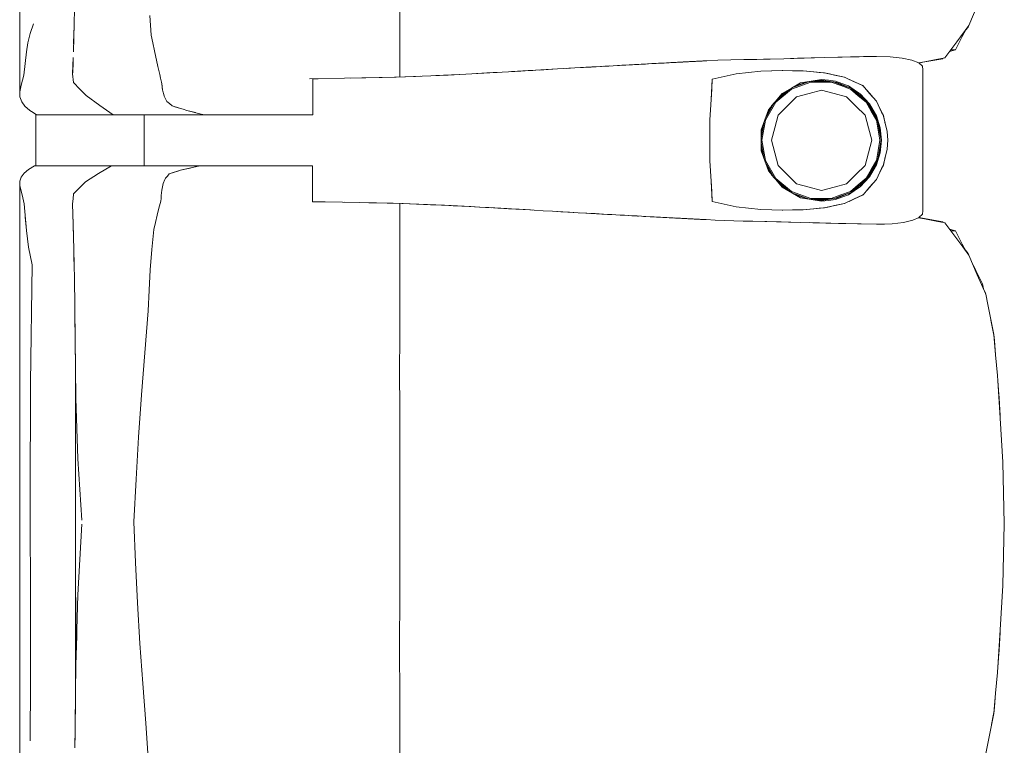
# Model space of a CAD drawing. Header units: millimetres. Extents: x -261 to 187, y -214 to 106.
# Tile 748 of 1056: x -207.415 to -206.644, y 9.948 to 10.516. Entities that reach past the tile are written whole.
import ezdxf

# ---------------------------------------------------------------- set-up
doc = ezdxf.new("R2010")
doc.units = ezdxf.units.MM
doc.header["$LTSCALE"] = 0.005
doc.header["$MEASUREMENT"] = 0
doc.layers.add('IFC-Elemento de mobília-Contorno', color=9, linetype='Continuous', lineweight=5)
doc.layers.add('IFC-Laje-Contorno', color=9, linetype='Continuous', lineweight=5)

msp = doc.modelspace()

# ---------------------------------------------------------------- linework, layer by layer
at = {"layer": 'IFC-Elemento de mobília-Contorno', "lineweight": 5}
for p, q in [((-207.41535, 10.62763), (-207.41527, 10.46001)), ((-207.11749, 10.5556), (-207.11748, 10.51369)), ((-207.37262, 10.51345), (-207.37244, 10.52437)), ((-206.67133, 10.51181), (-206.66471, 10.52719)), ((-207.40702, 10.50558), (-207.40452, 10.51307)), ((-207.37293, 10.50231), (-207.37262, 10.51345)), ((-207.31333, 10.51967), (-207.3124, 10.50434)), ((-207.11749, 10.47161), (-207.11748, 10.51369)), ((-207.4089, 10.49826), (-207.40702, 10.50558)), ((-207.37307, 10.49723), (-207.37279, 10.50581)), ((-207.37279, 10.50581), (-207.37269, 10.51082)), ((-206.6808, 10.49913), (-206.67133, 10.51181)), ((-206.67844, 10.5023), (-206.67607, 10.50547)), ((-206.67646, 10.50321), (-206.67382, 10.50839)), ((-206.67607, 10.50546), (-206.67607, 10.50547)), ((-206.67398, 10.5081), (-206.67193, 10.51065)), ((-206.67398, 10.5081), (-206.67193, 10.51065)), ((-206.67382, 10.50839), (-206.67371, 10.50862)), ((-206.67193, 10.51065), (-206.67155, 10.51152)), ((-206.67193, 10.51065), (-206.67155, 10.51152)), ((-207.41008, 10.49115), (-207.4089, 10.49826)), ((-207.37323, 10.49116), (-207.37293, 10.50231)), ((-207.3124, 10.50434), (-207.31106, 10.49818)), ((-207.31106, 10.49818), (-207.30973, 10.49201)), ((-206.69028, 10.48646), (-206.6808, 10.49913)), ((-206.68791, 10.48963), (-206.6808, 10.49913)), ((-206.68174, 10.49285), (-206.6791, 10.49803)), ((-206.6808, 10.49913), (-206.67844, 10.5023)), ((-206.6791, 10.49803), (-206.67646, 10.50321)), ((-207.41111, 10.48205), (-207.41008, 10.49115)), ((-207.30973, 10.49201), (-207.30707, 10.47968)), ((-206.68791, 10.48963), (-206.68554, 10.4928)), ((-206.68651, 10.4915), (-206.68174, 10.49285)), ((-206.68554, 10.4928), (-206.68174, 10.49285)), ((-207.41214, 10.47296), (-207.41111, 10.48205)), ((-207.37383, 10.47518), (-207.37353, 10.48317)), ((-207.37362, 10.48042), (-207.3734, 10.4869)), ((-207.37353, 10.48317), (-207.37349, 10.48429)), ((-206.93674, 10.48106), (-206.92996, 10.48142)), ((-206.93335, 10.48124), (-206.92996, 10.48142)), ((-206.92996, 10.48142), (-206.91981, 10.48198)), ((-206.92996, 10.48142), (-206.92658, 10.4816)), ((-206.92996, 10.48142), (-206.92827, 10.48152)), ((-206.92827, 10.48152), (-206.92658, 10.4816)), ((-206.92827, 10.48152), (-206.92783, 10.48154)), ((-206.92658, 10.4816), (-206.91981, 10.48198)), ((-206.92658, 10.4816), (-206.92489, 10.4817)), ((-206.92489, 10.4817), (-206.91981, 10.48198)), ((-206.92489, 10.4817), (-206.92319, 10.48179)), ((-206.92489, 10.4817), (-206.92485, 10.4817)), ((-206.92319, 10.48179), (-206.91981, 10.48198)), ((-206.91981, 10.48198), (-206.9164, 10.48216)), ((-206.91981, 10.48198), (-206.91811, 10.48206)), ((-206.91811, 10.48206), (-206.91473, 10.48225)), ((-206.91811, 10.48206), (-206.91642, 10.48216)), ((-206.91642, 10.48216), (-206.91303, 10.48234)), ((-206.91473, 10.48225), (-206.91303, 10.48234)), ((-206.91303, 10.48234), (-206.91166, 10.48242)), ((-206.91166, 10.48242), (-206.90481, 10.48278)), ((-206.91166, 10.48242), (-206.91029, 10.48249)), ((-206.91029, 10.48249), (-206.90755, 10.48263)), ((-206.90755, 10.48263), (-206.90618, 10.48271)), ((-206.90618, 10.48271), (-206.90481, 10.48278)), ((-206.90501, 10.48277), (-206.90482, 10.48278)), ((-206.90482, 10.48278), (-206.90438, 10.4828)), ((-206.90481, 10.48278), (-206.89795, 10.48314)), ((-206.90481, 10.48278), (-206.90207, 10.48292)), ((-206.90481, 10.48278), (-206.90344, 10.48285)), ((-206.90344, 10.48285), (-206.90207, 10.48292)), ((-206.90327, 10.48286), (-206.90171, 10.48295)), ((-206.90207, 10.48292), (-206.89795, 10.48314)), ((-206.90207, 10.48292), (-206.9007, 10.48299)), ((-206.90171, 10.48295), (-206.89964, 10.48305)), ((-206.90171, 10.48295), (-206.90068, 10.483)), ((-206.9007, 10.48299), (-206.89795, 10.48314)), ((-206.90068, 10.483), (-206.89964, 10.48305)), ((-206.89964, 10.48305), (-206.89805, 10.48314)), ((-206.89964, 10.48305), (-206.89795, 10.48314)), ((-206.89964, 10.48305), (-206.89808, 10.48313)), ((-206.89964, 10.48305), (-206.89858, 10.48311)), ((-206.89802, 10.48314), (-206.89658, 10.48321)), ((-206.89802, 10.48314), (-206.89758, 10.48316)), ((-206.898, 10.48314), (-206.89551, 10.48327)), ((-206.89758, 10.48316), (-206.89551, 10.48327)), ((-206.89658, 10.48321), (-206.89521, 10.48329)), ((-206.89521, 10.48329), (-206.89384, 10.48336)), ((-206.89384, 10.48336), (-206.8911, 10.4835)), ((-206.89384, 10.48336), (-206.89247, 10.48343)), ((-206.89247, 10.48343), (-206.8911, 10.4835)), ((-206.89247, 10.48343), (-206.89178, 10.48347)), ((-206.89178, 10.48347), (-206.8911, 10.4835)), ((-206.8911, 10.4835), (-206.8902, 10.48355)), ((-206.8902, 10.48355), (-206.88255, 10.48394)), ((-206.8902, 10.48355), (-206.8884, 10.48364)), ((-206.8902, 10.48355), (-206.8893, 10.4836)), ((-206.8893, 10.4836), (-206.8875, 10.48369)), ((-206.8884, 10.48364), (-206.8866, 10.48374)), ((-206.8875, 10.48369), (-206.88255, 10.48394)), ((-206.8866, 10.48374), (-206.8848, 10.48383)), ((-206.8866, 10.48374), (-206.8857, 10.48378)), ((-206.8857, 10.48378), (-206.8839, 10.48387)), ((-206.8848, 10.48383), (-206.88255, 10.48394)), ((-206.8848, 10.48383), (-206.8839, 10.48387)), ((-206.8848, 10.48383), (-206.88435, 10.48385)), ((-206.8839, 10.48387), (-206.88255, 10.48394)), ((-206.8839, 10.48387), (-206.883, 10.48392)), ((-206.883, 10.48392), (-206.88255, 10.48394)), ((-206.88255, 10.48394), (-206.87985, 10.48408)), ((-206.88255, 10.48394), (-206.8812, 10.48401)), ((-206.88255, 10.48394), (-206.8821, 10.48397)), ((-206.8821, 10.48397), (-206.88165, 10.48399)), ((-206.8812, 10.48401), (-206.87895, 10.48413)), ((-206.8812, 10.48401), (-206.88075, 10.48404)), ((-206.88075, 10.48404), (-206.87985, 10.48408)), ((-206.88075, 10.48404), (-206.8803, 10.48406)), ((-206.8803, 10.48406), (-206.87985, 10.48408)), ((-206.87985, 10.48408), (-206.87895, 10.48413)), ((-206.8794, 10.4841), (-206.8785, 10.48415)), ((-206.8785, 10.48415), (-206.87805, 10.48418)), ((-206.87805, 10.48418), (-206.87715, 10.48422)), ((-206.87763, 10.48419), (-206.8767, 10.48425)), ((-206.8767, 10.48425), (-206.86808, 10.48469)), ((-206.86808, 10.48469), (-206.85785, 10.48492)), ((-206.85785, 10.48492), (-206.84762, 10.48514)), ((-206.84762, 10.48514), (-206.83228, 10.48548)), ((-206.84762, 10.48514), (-206.84251, 10.48525)), ((-206.84251, 10.48525), (-206.8374, 10.48537)), ((-206.8374, 10.48537), (-206.83228, 10.48548)), ((-206.83228, 10.48548), (-206.82717, 10.48559)), ((-206.82717, 10.48559), (-206.81644, 10.48589)), ((-206.81644, 10.48589), (-206.80034, 10.48634)), ((-206.81107, 10.48604), (-206.80034, 10.48634)), ((-206.81107, 10.48604), (-206.80571, 10.48619)), ((-206.80571, 10.48619), (-206.79498, 10.48649)), ((-206.80034, 10.48634), (-206.78425, 10.48678)), ((-206.79498, 10.48649), (-206.78425, 10.48678)), ((-206.78425, 10.48678), (-206.74375, 10.48769)), ((-206.78425, 10.48678), (-206.77412, 10.48701)), ((-206.77412, 10.48701), (-206.74375, 10.48769)), ((-206.764, 10.48724), (-206.74375, 10.48769)), ((-206.764, 10.48724), (-206.75387, 10.48747)), ((-206.75387, 10.48747), (-206.74375, 10.48769)), ((-206.74375, 10.48769), (-206.73294, 10.48733)), ((-206.73294, 10.48733), (-206.72351, 10.48636)), ((-206.72351, 10.48636), (-206.71595, 10.48476)), ((-206.71595, 10.48476), (-206.71062, 10.48258)), ((-206.71062, 10.48258), (-206.70772, 10.48)), ((-206.71061, 10.48257), (-206.70598, 10.48346)), ((-206.71053, 10.4825), (-206.70752, 10.48304)), ((-206.70752, 10.48304), (-206.69968, 10.48444)), ((-206.70598, 10.48346), (-206.69813, 10.48496)), ((-206.69968, 10.48444), (-206.69185, 10.48583)), ((-206.69813, 10.48496), (-206.69028, 10.48646)), ((-206.69185, 10.48583), (-206.69155, 10.48622)), ((-206.69185, 10.48583), (-206.69154, 10.48622)), ((-206.69185, 10.48583), (-206.69154, 10.48622)), ((-207.37384, 10.47394), (-207.37362, 10.48042)), ((-207.37384, 10.47394), (-207.37327, 10.46722)), ((-207.37383, 10.47518), (-207.37381, 10.4749)), ((-207.30707, 10.47968), (-207.30633, 10.47664)), ((-207.30633, 10.47664), (-207.3056, 10.47361)), ((-207.07951, 10.47307), (-207.06554, 10.4738)), ((-207.06554, 10.4738), (-207.05156, 10.47452)), ((-207.05739, 10.47422), (-207.04928, 10.47467)), ((-207.05156, 10.47452), (-207.03704, 10.47534)), ((-207.05156, 10.47452), (-207.0443, 10.47493)), ((-207.04928, 10.47467), (-207.04128, 10.47511)), ((-207.04928, 10.47467), (-207.04118, 10.47511)), ((-207.0443, 10.47493), (-207.03704, 10.47534)), ((-207.04128, 10.47511), (-207.03704, 10.47534)), ((-207.03704, 10.47534), (-207.02252, 10.47616)), ((-207.02978, 10.47575), (-207.02252, 10.47616)), ((-207.02978, 10.47575), (-207.02505, 10.47602)), ((-207.02732, 10.4759), (-207.00274, 10.47731)), ((-207.02505, 10.47602), (-207.01681, 10.4765)), ((-207.02252, 10.47616), (-207.01536, 10.47659)), ((-207.01681, 10.4765), (-207.01323, 10.47671)), ((-207.01536, 10.47659), (-206.99385, 10.47783)), ((-207.00819, 10.477), (-206.99385, 10.47783)), ((-207.00102, 10.47742), (-206.99385, 10.47783)), ((-206.99385, 10.47783), (-206.96674, 10.47938)), ((-206.99385, 10.47783), (-206.98029, 10.47861)), ((-206.98707, 10.47822), (-206.98029, 10.47861)), ((-206.98029, 10.47861), (-206.96674, 10.47938)), ((-206.98029, 10.47861), (-206.97352, 10.479)), ((-206.97352, 10.479), (-206.96674, 10.47938)), ((-206.97352, 10.479), (-206.97157, 10.47911)), ((-206.97157, 10.47911), (-206.96746, 10.47934)), ((-206.96746, 10.47934), (-206.95931, 10.4798)), ((-206.96674, 10.47938), (-206.96008, 10.47976)), ((-206.96008, 10.47976), (-206.9501, 10.48031)), ((-206.96008, 10.47976), (-206.95343, 10.48013)), ((-206.96008, 10.47976), (-206.95676, 10.47994)), ((-206.95931, 10.4798), (-206.95275, 10.48017)), ((-206.95931, 10.4798), (-206.95676, 10.47994)), ((-206.95931, 10.4798), (-206.95756, 10.4799)), ((-206.95676, 10.47994), (-206.95343, 10.48013)), ((-206.95343, 10.48013), (-206.9501, 10.48031)), ((-206.9501, 10.48031), (-206.94012, 10.48087)), ((-206.9501, 10.48031), (-206.94345, 10.48068)), ((-206.9501, 10.48031), (-206.94678, 10.4805)), ((-206.94678, 10.4805), (-206.94012, 10.48087)), ((-206.94345, 10.48068), (-206.94012, 10.48087)), ((-206.94012, 10.48087), (-206.93674, 10.48106)), ((-206.9377, 10.481), (-206.93692, 10.48105)), ((-206.93692, 10.48105), (-206.93489, 10.48116)), ((-206.93674, 10.48106), (-206.93335, 10.48124)), ((-206.93674, 10.48106), (-206.93489, 10.48116)), ((-206.93489, 10.48116), (-206.93282, 10.48127)), ((-206.93282, 10.48127), (-206.93155, 10.48134)), ((-206.87246, 10.46991), (-206.85365, 10.47398)), ((-206.86305, 10.47194), (-206.85365, 10.47398)), ((-206.85365, 10.47398), (-206.83435, 10.47603)), ((-206.85365, 10.47398), (-206.844, 10.47501)), ((-206.844, 10.47501), (-206.83435, 10.47603)), ((-206.83435, 10.47603), (-206.81725, 10.47658)), ((-206.83435, 10.47603), (-206.82593, 10.47631)), ((-206.82593, 10.47631), (-206.81752, 10.47658)), ((-206.81757, 10.47658), (-206.80946, 10.47644)), ((-206.81752, 10.47658), (-206.81746, 10.47657)), ((-206.81725, 10.47658), (-206.80132, 10.47631)), ((-206.80946, 10.47644), (-206.8014, 10.47631)), ((-206.8014, 10.47631), (-206.79311, 10.47557)), ((-206.80132, 10.47631), (-206.79294, 10.47555)), ((-206.79311, 10.47557), (-206.78482, 10.47483)), ((-206.79294, 10.47555), (-206.78875, 10.47517)), ((-206.78875, 10.47517), (-206.78456, 10.47479)), ((-206.78514, 10.47486), (-206.78477, 10.47481)), ((-206.78482, 10.47483), (-206.76884, 10.47144)), ((-206.78456, 10.47479), (-206.78059, 10.47394)), ((-206.78059, 10.47394), (-206.77659, 10.47308)), ((-206.70772, 10.48), (-206.70733, 10.47724)), ((-206.70735, 10.36665), (-206.70733, 10.47724)), ((-207.41421, 10.46509), (-207.41317, 10.46902)), ((-207.41317, 10.46902), (-207.41214, 10.47296)), ((-207.37327, 10.46722), (-207.36822, 10.46209)), ((-207.3056, 10.47361), (-207.30487, 10.47058)), ((-207.30487, 10.47058), (-207.30413, 10.46754)), ((-207.30413, 10.46754), (-207.30396, 10.46605)), ((-207.30396, 10.46605), (-207.3038, 10.46456)), ((-207.30396, 10.46605), (-207.30346, 10.46157)), ((-207.18812, 10.4702), (-207.16069, 10.47061)), ((-207.18567, 10.47001), (-207.18349, 10.47001)), ((-207.18567, 10.4552), (-207.18567, 10.47001)), ((-207.18349, 10.47001), (-207.18151, 10.47001)), ((-207.16081, 10.4706), (-207.14716, 10.47086)), ((-207.15601, 10.4707), (-207.14407, 10.47093)), ((-207.14716, 10.47086), (-207.13364, 10.47112)), ((-207.14407, 10.47093), (-207.1311, 10.47119)), ((-207.13364, 10.47112), (-207.12014, 10.47152)), ((-207.12163, 10.47147), (-207.11287, 10.47176)), ((-207.12096, 10.47149), (-207.12067, 10.4715)), ((-207.12067, 10.4715), (-207.11287, 10.47176)), ((-207.12014, 10.47152), (-207.10664, 10.47192)), ((-207.11287, 10.47176), (-207.10506, 10.47202)), ((-207.10664, 10.47192), (-207.09308, 10.47249)), ((-207.10506, 10.47202), (-207.1013, 10.47214)), ((-207.09308, 10.47249), (-207.07951, 10.47307)), ((-207.08911, 10.47266), (-207.07083, 10.47352)), ((-207.08911, 10.47266), (-207.08127, 10.47303)), ((-207.08127, 10.47303), (-207.07083, 10.47352)), ((-206.87339, 10.45392), (-206.87246, 10.46991)), ((-206.87293, 10.46191), (-206.87246, 10.46991)), ((-206.87246, 10.46991), (-206.86305, 10.47194)), ((-206.81042, 10.46278), (-206.80318, 10.46692)), ((-206.81035, 10.46201), (-206.79527, 10.46749)), ((-206.80998, 10.46302), (-206.79642, 10.46794)), ((-206.80834, 10.46397), (-206.79815, 10.46775)), ((-206.80318, 10.46692), (-206.79499, 10.4683)), ((-206.79815, 10.46775), (-206.78679, 10.46902)), ((-206.79527, 10.46749), (-206.77924, 10.46749)), ((-206.79499, 10.4683), (-206.78679, 10.46968)), ((-206.79317, 10.4683), (-206.78171, 10.4683)), ((-206.78679, 10.46968), (-206.78136, 10.469)), ((-206.78679, 10.46902), (-206.77469, 10.4673)), ((-206.78136, 10.469), (-206.77592, 10.46831)), ((-206.77924, 10.46749), (-206.77171, 10.46475)), ((-206.77744, 10.46769), (-206.77144, 10.46551)), ((-206.77662, 10.47309), (-206.77265, 10.47224)), ((-206.77592, 10.46831), (-206.7708, 10.4664)), ((-206.77469, 10.4673), (-206.76344, 10.46254)), ((-206.77265, 10.47224), (-206.76868, 10.47139)), ((-206.7708, 10.4664), (-206.76567, 10.4645)), ((-206.76914, 10.4715), (-206.76868, 10.47139)), ((-206.76884, 10.47144), (-206.76162, 10.4681)), ((-206.76868, 10.47139), (-206.76504, 10.46968)), ((-206.76504, 10.46968), (-206.7614, 10.46797)), ((-206.76162, 10.4681), (-206.7544, 10.46476)), ((-206.7614, 10.46797), (-206.75411, 10.46455)), ((-207.41527, 10.46001), (-207.41421, 10.46509)), ((-207.41527, 10.46001), (-207.41512, 10.4559)), ((-207.36822, 10.46209), (-207.36318, 10.45696)), ((-207.3038, 10.46456), (-207.30363, 10.46306)), ((-207.30363, 10.46306), (-207.30346, 10.46157)), ((-207.30346, 10.46157), (-207.30312, 10.46031)), ((-207.30312, 10.46031), (-207.30244, 10.4578)), ((-206.87386, 10.44593), (-206.87293, 10.46191)), ((-206.87339, 10.45392), (-206.87293, 10.46191)), ((-206.8284, 10.44592), (-206.81766, 10.45866)), ((-206.82266, 10.45171), (-206.81035, 10.46201)), ((-206.82159, 10.45368), (-206.81239, 10.46138)), ((-206.81832, 10.45734), (-206.80984, 10.46312)), ((-206.81766, 10.45866), (-206.81042, 10.46278)), ((-206.80647, 10.45599), (-206.79663, 10.45863)), ((-206.79663, 10.45863), (-206.78679, 10.46126)), ((-206.78679, 10.46126), (-206.77695, 10.45863)), ((-206.77695, 10.45863), (-206.76712, 10.45599)), ((-206.77171, 10.46475), (-206.76417, 10.46201)), ((-206.77144, 10.46551), (-206.7645, 10.46299)), ((-206.76567, 10.4645), (-206.76113, 10.46146)), ((-206.76417, 10.46201), (-206.75801, 10.45685)), ((-206.76366, 10.46264), (-206.7575, 10.45748)), ((-206.76344, 10.46254), (-206.7538, 10.45505)), ((-206.76113, 10.46146), (-206.75659, 10.45844)), ((-206.75659, 10.45844), (-206.74914, 10.45047)), ((-206.75476, 10.46492), (-206.75434, 10.46468)), ((-206.7544, 10.46476), (-206.74908, 10.45865)), ((-206.7544, 10.46476), (-206.75174, 10.4617)), ((-206.75411, 10.46455), (-206.75152, 10.46155)), ((-206.75152, 10.46155), (-206.74893, 10.45855)), ((-206.74908, 10.45865), (-206.74375, 10.45255)), ((-206.74893, 10.45855), (-206.74634, 10.45555)), ((-207.41512, 10.4559), (-207.41374, 10.45218)), ((-207.41374, 10.45218), (-207.41126, 10.44863)), ((-207.36318, 10.45696), (-207.35264, 10.44912)), ((-207.30244, 10.4578), (-207.3021, 10.45654)), ((-207.3021, 10.45654), (-207.30161, 10.45551)), ((-207.30161, 10.45551), (-207.30112, 10.45449)), ((-207.30161, 10.45551), (-207.30063, 10.45346)), ((-207.30112, 10.45449), (-207.30063, 10.45346)), ((-207.30063, 10.45346), (-207.30014, 10.45243)), ((-207.30014, 10.45243), (-207.29904, 10.45153)), ((-207.29904, 10.45153), (-207.29793, 10.45064)), ((-207.29793, 10.45064), (-207.29572, 10.44884)), ((-207.18567, 10.44195), (-207.18567, 10.4552)), ((-206.87386, 10.44593), (-206.87339, 10.45392)), ((-206.8734, 10.45376), (-206.87339, 10.45392)), ((-206.83084, 10.43923), (-206.8241, 10.45088)), ((-206.83073, 10.43778), (-206.82266, 10.45171)), ((-206.82593, 10.44883), (-206.81832, 10.45734)), ((-206.81367, 10.44879), (-206.80647, 10.45599)), ((-206.76712, 10.45599), (-206.75991, 10.44879)), ((-206.75801, 10.45685), (-206.75185, 10.45169)), ((-206.7575, 10.45748), (-206.75239, 10.45321)), ((-206.7538, 10.45505), (-206.7464, 10.44532)), ((-206.75185, 10.45169), (-206.74782, 10.44473)), ((-206.74634, 10.45555), (-206.74375, 10.45255)), ((-206.74375, 10.45255), (-206.7424, 10.44972)), ((-206.74375, 10.45255), (-206.74244, 10.44985)), ((-207.41126, 10.44863), (-207.40742, 10.44523)), ((-207.40742, 10.44523), (-207.40476, 10.44359)), ((-207.40476, 10.44359), (-207.4021, 10.44195)), ((-207.35264, 10.44912), (-207.34213, 10.44195)), ((-207.29572, 10.44884), (-207.29287, 10.44796)), ((-207.29572, 10.44884), (-207.29002, 10.44709)), ((-207.29287, 10.44796), (-207.29002, 10.44709)), ((-207.29002, 10.44709), (-207.28716, 10.44621)), ((-207.28716, 10.44621), (-207.28431, 10.44532)), ((-207.28431, 10.44532), (-207.27417, 10.4428)), ((-207.28431, 10.44532), (-207.27755, 10.44364)), ((-207.28431, 10.44532), (-207.28093, 10.44448)), ((-206.87432, 10.43793), (-206.87386, 10.44593)), ((-206.83126, 10.43808), (-206.8284, 10.44592)), ((-206.83048, 10.44024), (-206.82591, 10.44887)), ((-206.82087, 10.44159), (-206.81367, 10.44879)), ((-206.75991, 10.44879), (-206.75271, 10.44159)), ((-206.74987, 10.44989), (-206.74712, 10.44514)), ((-206.74914, 10.45047), (-206.74375, 10.44107)), ((-206.74782, 10.44473), (-206.7438, 10.43778)), ((-206.74712, 10.44514), (-206.74436, 10.44036)), ((-206.7464, 10.44532), (-206.74175, 10.43403)), ((-206.74244, 10.44985), (-206.74114, 10.44716)), ((-206.7424, 10.44972), (-206.74104, 10.44689)), ((-206.74114, 10.44716), (-206.73984, 10.44447)), ((-206.74104, 10.44689), (-206.73969, 10.44407)), ((-206.73984, 10.44447), (-206.73853, 10.44178)), ((-206.73969, 10.44407), (-206.73834, 10.44125)), ((-207.4021, 10.44195), (-207.34213, 10.44195)), ((-207.34213, 10.44195), (-207.30085, 10.44195)), ((-207.3179, 10.40188), (-207.3179, 10.44195)), ((-207.30085, 10.44195), (-207.2708, 10.44195)), ((-207.27417, 10.4428), (-207.2708, 10.44195)), ((-207.2708, 10.44195), (-207.26882, 10.44195)), ((-207.26882, 10.44195), (-207.26686, 10.44195)), ((-207.26686, 10.44195), (-207.26493, 10.44195)), ((-207.26493, 10.44195), (-207.26301, 10.44195)), ((-207.26301, 10.44195), (-207.26109, 10.44195)), ((-207.26109, 10.44195), (-207.25917, 10.44195)), ((-207.25917, 10.44195), (-207.25724, 10.44195)), ((-207.25724, 10.44195), (-207.25529, 10.44195)), ((-207.25529, 10.44195), (-207.25331, 10.44195)), ((-207.25331, 10.44195), (-207.2513, 10.44195)), ((-207.2513, 10.44195), (-207.24924, 10.44195)), ((-207.24924, 10.44195), (-207.24713, 10.44195)), ((-207.24713, 10.44195), (-207.24498, 10.44195)), ((-207.24498, 10.44195), (-207.24279, 10.44195)), ((-207.24279, 10.44195), (-207.2406, 10.44195)), ((-207.2406, 10.44195), (-207.23841, 10.44195)), ((-207.23841, 10.44195), (-207.23626, 10.44195)), ((-207.23626, 10.44195), (-207.23415, 10.44195)), ((-207.23415, 10.44195), (-207.23212, 10.44195)), ((-207.23212, 10.44195), (-207.23018, 10.44195)), ((-207.23018, 10.44195), (-207.22835, 10.44195)), ((-207.22835, 10.44195), (-207.22662, 10.44195)), ((-207.22662, 10.44195), (-207.22496, 10.44195)), ((-207.22496, 10.44195), (-207.22334, 10.44195)), ((-207.22334, 10.44195), (-207.22172, 10.44195)), ((-207.22172, 10.44195), (-207.22006, 10.44195)), ((-207.22006, 10.44195), (-207.21835, 10.44195)), ((-207.21835, 10.44195), (-207.21653, 10.44195)), ((-207.21653, 10.44195), (-207.21459, 10.44195)), ((-207.21459, 10.44195), (-207.21252, 10.44195)), ((-207.21252, 10.44195), (-207.21033, 10.44195)), ((-207.21033, 10.44195), (-207.20804, 10.44195)), ((-207.20804, 10.44195), (-207.20567, 10.44195)), ((-207.20567, 10.44195), (-207.20322, 10.44195)), ((-207.20322, 10.44195), (-207.20071, 10.44195)), ((-207.20071, 10.44195), (-207.19815, 10.44195)), ((-207.19815, 10.44195), (-207.19557, 10.44195)), ((-207.19557, 10.44195), (-207.19299, 10.44195)), ((-207.19299, 10.44195), (-207.19045, 10.44195)), ((-207.19045, 10.44195), (-207.188, 10.44195)), ((-207.188, 10.44195), (-207.18567, 10.44195)), ((-206.87432, 10.42191), (-206.87432, 10.43793)), ((-206.83413, 10.43025), (-206.83126, 10.43808)), ((-206.83403, 10.42386), (-206.83175, 10.43674)), ((-206.83403, 10.42763), (-206.8318, 10.4366)), ((-206.83353, 10.42192), (-206.83073, 10.43778)), ((-206.8235, 10.43175), (-206.82087, 10.44159)), ((-206.75271, 10.44159), (-206.75008, 10.43175)), ((-206.7438, 10.43778), (-206.74239, 10.42985)), ((-206.74375, 10.44107), (-206.74081, 10.4317)), ((-206.74274, 10.43642), (-206.7416, 10.42999)), ((-206.73853, 10.44178), (-206.73695, 10.43529)), ((-206.73834, 10.44125), (-206.73685, 10.43503)), ((-206.73712, 10.43601), (-206.73685, 10.43503)), ((-206.73695, 10.43529), (-206.73616, 10.43205)), ((-206.73692, 10.43527), (-206.73642, 10.4332)), ((-206.83413, 10.43025), (-206.83412, 10.41357)), ((-206.83403, 10.4162), (-206.83403, 10.42763)), ((-206.82614, 10.42192), (-206.8235, 10.43175)), ((-206.75008, 10.43175), (-206.74744, 10.42192)), ((-206.74239, 10.42985), (-206.74099, 10.42192)), ((-206.74175, 10.43403), (-206.74017, 10.42192)), ((-206.7416, 10.42999), (-206.74017, 10.42192)), ((-206.74081, 10.4317), (-206.73982, 10.42191)), ((-206.73685, 10.43503), (-206.73536, 10.4288)), ((-206.73642, 10.4332), (-206.73536, 10.4288)), ((-206.73616, 10.43205), (-206.73536, 10.4288)), ((-206.73536, 10.4288), (-206.73479, 10.42191)), ((-206.87432, 10.4059), (-206.87432, 10.42191)), ((-206.83403, 10.41997), (-206.83175, 10.40708)), ((-206.83353, 10.42192), (-206.83073, 10.40605)), ((-206.82614, 10.42192), (-206.8235, 10.41208)), ((-206.75008, 10.41208), (-206.74744, 10.42192)), ((-206.74239, 10.41399), (-206.74099, 10.42192)), ((-206.74175, 10.4098), (-206.74017, 10.42192)), ((-206.74123, 10.41594), (-206.74017, 10.42192)), ((-206.74082, 10.41211), (-206.73982, 10.42191)), ((-206.73536, 10.41503), (-206.73479, 10.42191)), ((-206.83412, 10.41357), (-206.8284, 10.39791)), ((-206.83403, 10.4162), (-206.8318, 10.40722)), ((-206.8235, 10.41208), (-206.82087, 10.40224)), ((-206.75271, 10.40224), (-206.75008, 10.41208)), ((-206.7438, 10.40606), (-206.74239, 10.41399)), ((-206.74375, 10.40276), (-206.74082, 10.41211)), ((-206.74274, 10.40741), (-206.74123, 10.41594)), ((-206.73685, 10.4088), (-206.73536, 10.41503)), ((-206.73642, 10.41063), (-206.73536, 10.41503)), ((-206.73616, 10.41178), (-206.73536, 10.41503)), ((-206.87432, 10.4059), (-206.87339, 10.38991)), ((-206.87432, 10.4059), (-206.87293, 10.38191)), ((-206.87432, 10.4059), (-206.87386, 10.39791)), ((-206.83085, 10.40461), (-206.8241, 10.39295)), ((-206.83073, 10.40605), (-206.82266, 10.39212)), ((-206.74782, 10.3991), (-206.7438, 10.40606)), ((-206.7464, 10.3985), (-206.74175, 10.4098)), ((-206.73853, 10.40205), (-206.73695, 10.40854)), ((-206.73834, 10.40258), (-206.73685, 10.4088)), ((-206.73712, 10.40782), (-206.73685, 10.4088)), ((-206.73695, 10.40854), (-206.73616, 10.41178)), ((-206.73692, 10.40856), (-206.73642, 10.41063)), ((-207.41192, 10.39622), (-207.40852, 10.39909)), ((-207.40852, 10.39909), (-207.40366, 10.40188)), ((-207.40366, 10.40188), (-207.34341, 10.40188)), ((-207.35351, 10.39594), (-207.34341, 10.40188)), ((-207.34341, 10.40188), (-207.27426, 10.40188)), ((-207.32815, 10.40188), (-207.3179, 10.40188)), ((-207.29806, 10.3957), (-207.28929, 10.39855)), ((-207.29806, 10.3957), (-207.29148, 10.39784)), ((-207.29148, 10.39784), (-207.28929, 10.39855)), ((-207.28929, 10.39855), (-207.27426, 10.40188)), ((-207.28929, 10.39855), (-207.28177, 10.40021)), ((-207.28177, 10.40021), (-207.27801, 10.40105)), ((-207.27801, 10.40105), (-207.27426, 10.40188)), ((-207.27595, 10.40188), (-207.27294, 10.40188)), ((-207.27426, 10.40188), (-207.27228, 10.40188)), ((-207.27294, 10.40188), (-207.27012, 10.40188)), ((-207.27228, 10.40188), (-207.2703, 10.40188)), ((-207.2703, 10.40188), (-207.26835, 10.40188)), ((-207.26835, 10.40188), (-207.26641, 10.40188)), ((-207.26641, 10.40188), (-207.26449, 10.40188)), ((-207.26449, 10.40188), (-207.26259, 10.40188)), ((-207.26259, 10.40188), (-207.26069, 10.40188)), ((-207.26069, 10.40188), (-207.25878, 10.40188)), ((-207.25878, 10.40188), (-207.25686, 10.40188)), ((-207.25686, 10.40188), (-207.25492, 10.40188)), ((-207.25492, 10.40188), (-207.25295, 10.40188)), ((-207.25295, 10.40188), (-207.25094, 10.40188)), ((-207.25094, 10.40188), (-207.24889, 10.40188)), ((-207.24889, 10.40188), (-207.24679, 10.40188)), ((-207.24679, 10.40188), (-207.24465, 10.40188)), ((-207.24465, 10.40188), (-207.24247, 10.40188)), ((-207.24247, 10.40188), (-207.24029, 10.40188)), ((-207.24029, 10.40188), (-207.23813, 10.40188)), ((-207.23813, 10.40188), (-207.23599, 10.40188)), ((-207.23599, 10.40188), (-207.23391, 10.40188)), ((-207.23391, 10.40188), (-207.2319, 10.40188)), ((-207.2319, 10.40188), (-207.22999, 10.40188)), ((-207.22999, 10.40188), (-207.22818, 10.40188)), ((-207.22818, 10.40188), (-207.22647, 10.40188)), ((-207.22647, 10.40188), (-207.22483, 10.40188)), ((-207.22483, 10.40188), (-207.22322, 10.40188)), ((-207.22322, 10.40188), (-207.22161, 10.40188)), ((-207.22161, 10.40188), (-207.21996, 10.40188)), ((-207.21996, 10.40188), (-207.21826, 10.40188)), ((-207.21826, 10.40188), (-207.21645, 10.40188)), ((-207.21645, 10.40188), (-207.21452, 10.40188)), ((-207.21452, 10.40188), (-207.21245, 10.40188)), ((-207.21245, 10.40188), (-207.21028, 10.40188)), ((-207.21028, 10.40188), (-207.20801, 10.40188)), ((-207.20801, 10.40188), (-207.20565, 10.40188)), ((-207.20565, 10.40188), (-207.20322, 10.40188)), ((-207.20322, 10.40188), (-207.20072, 10.40188)), ((-207.20072, 10.40188), (-207.19819, 10.40188)), ((-207.19819, 10.40188), (-207.19562, 10.40188)), ((-207.19562, 10.40188), (-207.19306, 10.40188)), ((-207.19306, 10.40188), (-207.19055, 10.40188)), ((-207.19055, 10.40188), (-207.18811, 10.40188)), ((-207.18811, 10.40188), (-207.18579, 10.40188)), ((-207.18579, 10.38862), (-207.18579, 10.40188)), ((-206.83048, 10.40359), (-206.82593, 10.395)), ((-206.8284, 10.39791), (-206.82302, 10.39154)), ((-206.82087, 10.40224), (-206.81367, 10.39504)), ((-206.75991, 10.39504), (-206.75271, 10.40224)), ((-206.7538, 10.38878), (-206.7464, 10.3985)), ((-206.75185, 10.39214), (-206.74782, 10.3991)), ((-206.74988, 10.39393), (-206.74712, 10.39869)), ((-206.74914, 10.39336), (-206.74375, 10.40276)), ((-206.74712, 10.39869), (-206.74435, 10.40348)), ((-206.74375, 10.39129), (-206.73969, 10.39976)), ((-206.74244, 10.39398), (-206.74114, 10.39667)), ((-206.7424, 10.39411), (-206.73969, 10.39976)), ((-206.7424, 10.39411), (-206.741, 10.39702)), ((-206.74114, 10.39667), (-206.73984, 10.39936)), ((-206.74104, 10.39694), (-206.73969, 10.39976)), ((-206.73984, 10.39936), (-206.73853, 10.40205)), ((-206.73969, 10.39976), (-206.73834, 10.40258)), ((-207.41536, 10.23643), (-207.41525, 10.38986)), ((-207.41525, 10.38986), (-207.41411, 10.39318)), ((-207.41525, 10.38986), (-207.41517, 10.38616)), ((-207.41411, 10.39318), (-207.41192, 10.39622)), ((-207.36847, 10.38465), (-207.36367, 10.38927)), ((-207.36367, 10.38927), (-207.35351, 10.39594)), ((-207.30279, 10.38808), (-207.30149, 10.39114)), ((-207.30149, 10.39114), (-207.30106, 10.39216)), ((-207.30106, 10.39216), (-207.30031, 10.39305)), ((-207.30031, 10.39305), (-207.29956, 10.39393)), ((-207.29956, 10.39393), (-207.29806, 10.3957)), ((-207.29956, 10.39393), (-207.29881, 10.39482)), ((-207.29881, 10.39482), (-207.29806, 10.3957)), ((-206.87339, 10.38991), (-206.87246, 10.37392)), ((-206.87339, 10.38991), (-206.87293, 10.38191)), ((-206.87339, 10.38991), (-206.87338, 10.38975)), ((-206.82593, 10.395), (-206.81832, 10.38649)), ((-206.82302, 10.39154), (-206.81764, 10.38516)), ((-206.82266, 10.39212), (-206.81035, 10.38181)), ((-206.82159, 10.39015), (-206.81239, 10.38245)), ((-206.81367, 10.39504), (-206.80647, 10.38784)), ((-206.76712, 10.38784), (-206.75991, 10.39504)), ((-206.75801, 10.38698), (-206.75185, 10.39214)), ((-206.7575, 10.38635), (-206.75239, 10.39063)), ((-206.75661, 10.38537), (-206.74914, 10.39336)), ((-206.74908, 10.38518), (-206.74375, 10.39129)), ((-206.74634, 10.38828), (-206.74375, 10.39129)), ((-206.74375, 10.39129), (-206.7424, 10.39411)), ((-206.74375, 10.39129), (-206.74244, 10.39398)), ((-207.41517, 10.38616), (-207.41397, 10.38131)), ((-207.41397, 10.38131), (-207.4129, 10.37673)), ((-207.37327, 10.38002), (-207.36847, 10.38465)), ((-207.30411, 10.38066), (-207.30389, 10.38276)), ((-207.30389, 10.38276), (-207.30334, 10.38542)), ((-207.30334, 10.38542), (-207.30279, 10.38808)), ((-207.18579, 10.37383), (-207.18579, 10.38862)), ((-206.87293, 10.38191), (-206.87246, 10.37392)), ((-206.81832, 10.38649), (-206.80981, 10.38069)), ((-206.81764, 10.38516), (-206.80318, 10.37691)), ((-206.81035, 10.38181), (-206.79527, 10.37635)), ((-206.80647, 10.38784), (-206.79663, 10.3852)), ((-206.79663, 10.3852), (-206.78679, 10.38257)), ((-206.78679, 10.38257), (-206.77695, 10.3852)), ((-206.77695, 10.3852), (-206.76712, 10.38784)), ((-206.77469, 10.37653), (-206.76344, 10.38129)), ((-206.77171, 10.37909), (-206.76417, 10.38182)), ((-206.76567, 10.37933), (-206.76113, 10.38237)), ((-206.76417, 10.38182), (-206.75801, 10.38698)), ((-206.76365, 10.3812), (-206.7575, 10.38635)), ((-206.76344, 10.38129), (-206.7538, 10.38878)), ((-206.76113, 10.38237), (-206.75659, 10.3854)), ((-206.75411, 10.37928), (-206.75152, 10.38228)), ((-206.75174, 10.38213), (-206.74908, 10.38518)), ((-206.75152, 10.38228), (-206.74893, 10.38528)), ((-206.74893, 10.38528), (-206.74634, 10.38828)), ((-207.4129, 10.37673), (-207.41183, 10.37216)), ((-207.37384, 10.3722), (-207.37356, 10.37611)), ((-207.37384, 10.37204), (-207.37355, 10.37603)), ((-207.37356, 10.37611), (-207.37327, 10.38002)), ((-207.37355, 10.37603), (-207.37327, 10.38002)), ((-207.30616, 10.36876), (-207.30477, 10.37435)), ((-207.30477, 10.37435), (-207.30455, 10.37646)), ((-207.30455, 10.37646), (-207.30433, 10.37856)), ((-207.30433, 10.37856), (-207.30411, 10.38066)), ((-207.18579, 10.37383), (-207.1836, 10.37383)), ((-207.18579, 10.37377), (-207.176, 10.37363)), ((-207.1836, 10.37383), (-207.1816, 10.37383)), ((-207.176, 10.37363), (-207.16241, 10.37343)), ((-207.16241, 10.37343), (-207.14909, 10.37318)), ((-207.16059, 10.37338), (-207.14909, 10.37318)), ((-206.87246, 10.37392), (-206.8537, 10.36986)), ((-206.87246, 10.37392), (-206.86308, 10.37189)), ((-206.81008, 10.38085), (-206.79642, 10.37589)), ((-206.80835, 10.37986), (-206.79815, 10.37609)), ((-206.80318, 10.37691), (-206.79496, 10.37553)), ((-206.79815, 10.37609), (-206.78679, 10.37481)), ((-206.79527, 10.37635), (-206.77924, 10.37635)), ((-206.79498, 10.37553), (-206.78679, 10.37415)), ((-206.79317, 10.37553), (-206.78174, 10.37553)), ((-206.78679, 10.37481), (-206.77469, 10.37653)), ((-206.78679, 10.37415), (-206.78136, 10.37483)), ((-206.78136, 10.37483), (-206.77592, 10.37552)), ((-206.77924, 10.37635), (-206.77171, 10.37909)), ((-206.77743, 10.37614), (-206.77144, 10.37832)), ((-206.77592, 10.37552), (-206.7708, 10.37743)), ((-206.77144, 10.37832), (-206.76458, 10.38081)), ((-206.7708, 10.37743), (-206.76567, 10.37933)), ((-206.76884, 10.37239), (-206.76162, 10.37573)), ((-206.76868, 10.37244), (-206.76504, 10.37415)), ((-206.76517, 10.37409), (-206.7614, 10.37586)), ((-206.76162, 10.37573), (-206.7544, 10.37908)), ((-206.7614, 10.37586), (-206.75411, 10.37928)), ((-206.75476, 10.37891), (-206.75434, 10.37915)), ((-206.7544, 10.37908), (-206.7543, 10.37919)), ((-207.41183, 10.37216), (-207.41008, 10.35121)), ((-207.37384, 10.37204), (-207.37337, 10.35597)), ((-207.37384, 10.37204), (-207.3736, 10.36401)), ((-207.30755, 10.36318), (-207.30616, 10.36876)), ((-207.14909, 10.37318), (-207.13576, 10.37293)), ((-207.1416, 10.37304), (-207.12736, 10.37266)), ((-207.13576, 10.37293), (-207.12249, 10.37255)), ((-207.12736, 10.37266), (-207.11475, 10.37232)), ((-207.12249, 10.37255), (-207.10921, 10.37217)), ((-207.11749, 10.37241), (-207.11748, 10.33957)), ((-207.10973, 10.37218), (-207.09331, 10.37148)), ((-207.10921, 10.37217), (-207.09581, 10.37161)), ((-207.09581, 10.37161), (-207.0824, 10.37105)), ((-207.09331, 10.37148), (-207.08475, 10.37112)), ((-207.08475, 10.37112), (-207.07845, 10.37085)), ((-207.0824, 10.37105), (-207.07551, 10.3707)), ((-207.0824, 10.37105), (-207.06173, 10.36999)), ((-207.07551, 10.3707), (-207.06862, 10.37035)), ((-207.06879, 10.37036), (-207.06173, 10.36999)), ((-207.06734, 10.37028), (-207.05887, 10.36982)), ((-207.06173, 10.36999), (-207.05484, 10.36964)), ((-207.05887, 10.36982), (-207.05021, 10.36936)), ((-207.05484, 10.36964), (-207.0477, 10.36923)), ((-207.05021, 10.36936), (-207.04583, 10.36912)), ((-207.0477, 10.36923), (-207.04056, 10.36883)), ((-207.0477, 10.36923), (-207.03343, 10.36843)), ((-207.04056, 10.36883), (-207.02629, 10.36803)), ((-207.03343, 10.36843), (-207.02629, 10.36803)), ((-207.03216, 10.36836), (-207.01505, 10.36737)), ((-207.03216, 10.36836), (-207.02388, 10.36788)), ((-207.02629, 10.36803), (-207.01917, 10.36761)), ((-207.02388, 10.36788), (-207.01505, 10.36737)), ((-207.01917, 10.36761), (-207.00494, 10.36679)), ((-207.01917, 10.36761), (-207.01205, 10.3672)), ((-207.01505, 10.36737), (-207.01366, 10.36729)), ((-207.01205, 10.3672), (-207.00494, 10.36679)), ((-207.00494, 10.36679), (-206.99782, 10.36638)), ((-206.99782, 10.36638), (-206.9911, 10.36599)), ((-206.99782, 10.36638), (-206.97765, 10.36522)), ((-206.9911, 10.36599), (-206.98437, 10.3656)), ((-206.86308, 10.37189), (-206.8537, 10.36986)), ((-206.8537, 10.36986), (-206.83435, 10.3678)), ((-206.8537, 10.36986), (-206.84402, 10.36883)), ((-206.84402, 10.36883), (-206.83435, 10.3678)), ((-206.83435, 10.3678), (-206.81725, 10.36725)), ((-206.83435, 10.3678), (-206.81745, 10.36725)), ((-206.81757, 10.36726), (-206.80946, 10.36739)), ((-206.81752, 10.36726), (-206.81746, 10.36726)), ((-206.81725, 10.36725), (-206.80132, 10.36753)), ((-206.80946, 10.36739), (-206.8014, 10.36753)), ((-206.8014, 10.36753), (-206.79311, 10.36826)), ((-206.80132, 10.36753), (-206.79294, 10.36828)), ((-206.79311, 10.36826), (-206.78482, 10.369)), ((-206.79294, 10.36828), (-206.78875, 10.36866)), ((-206.78875, 10.36866), (-206.78456, 10.36904)), ((-206.78514, 10.36897), (-206.78477, 10.36901)), ((-206.78482, 10.369), (-206.76884, 10.37239)), ((-206.78456, 10.36904), (-206.78059, 10.36989)), ((-206.78059, 10.36989), (-206.77659, 10.37074)), ((-206.77662, 10.37074), (-206.77265, 10.37159)), ((-206.77265, 10.37159), (-206.76868, 10.37244)), ((-206.76914, 10.37233), (-206.76868, 10.37244)), ((-206.70764, 10.36396), (-206.70735, 10.36665)), ((-207.41096, 10.36168), (-207.41008, 10.35121)), ((-207.37361, 10.3644), (-207.37339, 10.35661)), ((-207.37349, 10.35998), (-207.37337, 10.35597)), ((-207.30894, 10.35758), (-207.30755, 10.36318)), ((-206.98437, 10.3656), (-206.97765, 10.36522)), ((-206.97765, 10.36522), (-206.97093, 10.36483)), ((-206.97627, 10.36514), (-206.97077, 10.36482)), ((-206.97154, 10.36486), (-206.97077, 10.36482)), ((-206.97093, 10.36483), (-206.95455, 10.36391)), ((-206.97093, 10.36483), (-206.96765, 10.36465)), ((-206.97077, 10.36482), (-206.96513, 10.36451)), ((-206.97077, 10.36482), (-206.96853, 10.36469)), ((-206.97077, 10.36482), (-206.96856, 10.3647)), ((-206.96765, 10.36465), (-206.95455, 10.36391)), ((-206.96765, 10.36465), (-206.96438, 10.36446)), ((-206.96438, 10.36446), (-206.96106, 10.36428)), ((-206.96438, 10.36446), (-206.95783, 10.3641)), ((-206.9611, 10.36428), (-206.95455, 10.36391)), ((-206.95783, 10.3641), (-206.95455, 10.36391)), ((-206.95455, 10.36391), (-206.95127, 10.36373)), ((-206.95127, 10.36373), (-206.94472, 10.36336)), ((-206.95127, 10.36373), (-206.948, 10.36354)), ((-206.948, 10.36354), (-206.94472, 10.36336)), ((-206.94472, 10.36336), (-206.94137, 10.36318)), ((-206.94137, 10.36318), (-206.93801, 10.36299)), ((-206.94135, 10.36318), (-206.93544, 10.36285)), ((-206.93801, 10.36299), (-206.93466, 10.36281)), ((-206.93801, 10.36299), (-206.93544, 10.36285)), ((-206.93544, 10.36285), (-206.9332, 10.36273)), ((-206.93466, 10.36281), (-206.9313, 10.36263)), ((-206.9332, 10.36273), (-206.93097, 10.36261)), ((-206.9315, 10.36264), (-206.93078, 10.3626)), ((-206.9313, 10.36263), (-206.92795, 10.36245)), ((-206.9313, 10.36263), (-206.93078, 10.3626)), ((-206.9313, 10.36263), (-206.92459, 10.36226)), ((-206.93097, 10.36261), (-206.9304, 10.36258)), ((-206.92795, 10.36245), (-206.92459, 10.36226)), ((-206.92795, 10.36245), (-206.92627, 10.36235)), ((-206.92627, 10.36235), (-206.92459, 10.36226)), ((-206.92459, 10.36226), (-206.92124, 10.36208)), ((-206.92459, 10.36226), (-206.91956, 10.36199)), ((-206.92124, 10.36208), (-206.91956, 10.36199)), ((-206.91956, 10.36199), (-206.91788, 10.3619)), ((-206.91788, 10.3619), (-206.91623, 10.36181)), ((-206.91788, 10.3619), (-206.91458, 10.36172)), ((-206.91623, 10.36181), (-206.91458, 10.36172)), ((-206.91458, 10.36172), (-206.91129, 10.36155)), ((-206.91458, 10.36172), (-206.91294, 10.36163)), ((-206.91458, 10.36172), (-206.90964, 10.36146)), ((-206.91294, 10.36163), (-206.91129, 10.36155)), ((-206.91129, 10.36155), (-206.90964, 10.36146)), ((-206.90964, 10.36146), (-206.89809, 10.36085)), ((-206.90964, 10.36146), (-206.90469, 10.3612)), ((-206.90964, 10.36146), (-206.90799, 10.36137)), ((-206.9086, 10.36141), (-206.90805, 10.36138)), ((-206.90799, 10.36137), (-206.90469, 10.3612)), ((-206.90799, 10.36137), (-206.90634, 10.36128)), ((-206.90634, 10.36128), (-206.90469, 10.3612)), ((-206.90579, 10.36125), (-206.90301, 10.36111)), ((-206.90552, 10.36124), (-206.90461, 10.36119)), ((-206.90551, 10.36124), (-206.90413, 10.36117)), ((-206.90469, 10.3612), (-206.90139, 10.36102)), ((-206.90469, 10.3612), (-206.90304, 10.36111)), ((-206.90418, 10.36117), (-206.90301, 10.36111)), ((-206.90413, 10.36117), (-206.90189, 10.36105)), ((-206.90413, 10.36117), (-206.90301, 10.36111)), ((-206.90304, 10.36111), (-206.90139, 10.36102)), ((-206.90303, 10.36111), (-206.90301, 10.36111)), ((-206.90204, 10.36106), (-206.90077, 10.36098)), ((-206.90139, 10.36102), (-206.89809, 10.36085)), ((-206.90139, 10.36102), (-206.89974, 10.36094)), ((-206.90077, 10.36098), (-206.89965, 10.36093)), ((-206.89974, 10.36094), (-206.89809, 10.36085)), ((-206.89965, 10.36093), (-206.89791, 10.36084)), ((-206.89965, 10.36093), (-206.89844, 10.36086)), ((-206.89844, 10.36086), (-206.89763, 10.36082)), ((-206.89809, 10.36085), (-206.89232, 10.36054)), ((-206.89809, 10.36085), (-206.89397, 10.36063)), ((-206.89809, 10.36085), (-206.89727, 10.3608)), ((-206.89809, 10.36085), (-206.89644, 10.36076)), ((-206.89727, 10.3608), (-206.89644, 10.36076)), ((-206.89644, 10.36076), (-206.89479, 10.36067)), ((-206.89644, 10.36076), (-206.89397, 10.36063)), ((-206.89479, 10.36067), (-206.89397, 10.36063)), ((-206.89397, 10.36063), (-206.89232, 10.36054)), ((-206.89397, 10.36063), (-206.89314, 10.36058)), ((-206.89314, 10.36058), (-206.89232, 10.36054)), ((-206.89232, 10.36054), (-206.89149, 10.3605)), ((-206.89149, 10.3605), (-206.89011, 10.36043)), ((-206.89011, 10.36043), (-206.88872, 10.36036)), ((-206.89011, 10.36043), (-206.88803, 10.36032)), ((-206.88872, 10.36036), (-206.88733, 10.36028)), ((-206.88803, 10.36032), (-206.88733, 10.36028)), ((-206.88803, 10.36032), (-206.88594, 10.36022)), ((-206.88803, 10.36032), (-206.88178, 10.36)), ((-206.88733, 10.36028), (-206.88664, 10.36025)), ((-206.88664, 10.36025), (-206.88594, 10.36022)), ((-206.88594, 10.36022), (-206.88456, 10.36014)), ((-206.88594, 10.36022), (-206.88525, 10.36018)), ((-206.88525, 10.36018), (-206.88386, 10.36011)), ((-206.88525, 10.36018), (-206.88317, 10.36007)), ((-206.88525, 10.36018), (-206.88456, 10.36014)), ((-206.88456, 10.36014), (-206.88386, 10.36011)), ((-206.88386, 10.36011), (-206.88317, 10.36007)), ((-206.88386, 10.36011), (-206.88248, 10.36004)), ((-206.88386, 10.36011), (-206.88178, 10.36)), ((-206.88317, 10.36007), (-206.8804, 10.35993)), ((-206.88248, 10.36004), (-206.88178, 10.36)), ((-206.88178, 10.36), (-206.8804, 10.35993)), ((-206.8804, 10.35993), (-206.87731, 10.35977)), ((-206.87731, 10.35977), (-206.87023, 10.35941)), ((-206.87023, 10.35941), (-206.86314, 10.35905)), ((-206.86314, 10.35905), (-206.85567, 10.35887)), ((-206.85567, 10.35887), (-206.84821, 10.35868)), ((-206.85567, 10.35887), (-206.84075, 10.3585)), ((-206.84821, 10.35868), (-206.84075, 10.3585)), ((-206.84075, 10.3585), (-206.80343, 10.3576)), ((-206.84075, 10.3585), (-206.81836, 10.35796)), ((-206.81836, 10.35796), (-206.80343, 10.3576)), ((-206.81836, 10.35796), (-206.8109, 10.35778)), ((-206.72252, 10.35763), (-206.71535, 10.35926)), ((-206.71535, 10.35926), (-206.71034, 10.36142)), ((-206.71069, 10.36127), (-206.70598, 10.36037)), ((-206.71055, 10.36133), (-206.69968, 10.35939)), ((-206.71054, 10.36134), (-206.69185, 10.358)), ((-206.71045, 10.36132), (-206.70764, 10.36396)), ((-206.70752, 10.36079), (-206.69968, 10.35939)), ((-206.70598, 10.36037), (-206.69813, 10.35887)), ((-206.69968, 10.35939), (-206.69185, 10.358)), ((-206.69813, 10.35887), (-206.69028, 10.35737)), ((-206.69185, 10.358), (-206.69155, 10.35761)), ((-206.69185, 10.358), (-206.69154, 10.35761)), ((-206.69185, 10.358), (-206.69154, 10.35761)), ((-207.41008, 10.35121), (-207.40839, 10.33813)), ((-207.37339, 10.35661), (-207.37314, 10.34642)), ((-207.37337, 10.35597), (-207.37312, 10.34517)), ((-207.31171, 10.33625), (-207.31033, 10.35199)), ((-207.31033, 10.35199), (-207.30894, 10.35758)), ((-206.8109, 10.35778), (-206.80343, 10.3576)), ((-206.80343, 10.3576), (-206.74375, 10.35614)), ((-206.80343, 10.3576), (-206.77359, 10.35687)), ((-206.79597, 10.35742), (-206.78851, 10.35723)), ((-206.79597, 10.35742), (-206.77359, 10.35687)), ((-206.78851, 10.35723), (-206.77359, 10.35687)), ((-206.77359, 10.35687), (-206.75867, 10.3565)), ((-206.75867, 10.3565), (-206.74375, 10.35614)), ((-206.74375, 10.35614), (-206.73743, 10.35627)), ((-206.73743, 10.35627), (-206.73152, 10.3566)), ((-206.73152, 10.3566), (-206.72252, 10.35763)), ((-206.69028, 10.35737), (-206.68554, 10.35103)), ((-206.68651, 10.35233), (-206.68174, 10.35098)), ((-206.68554, 10.35103), (-206.68174, 10.35098)), ((-206.68554, 10.35103), (-206.6808, 10.34469)), ((-206.68174, 10.35098), (-206.6791, 10.3458)), ((-207.37314, 10.34642), (-207.3729, 10.33622)), ((-206.6808, 10.34469), (-206.67607, 10.33836)), ((-206.6791, 10.3458), (-206.67646, 10.34062)), ((-207.40839, 10.33813), (-207.40561, 10.32448)), ((-207.3729, 10.33622), (-207.37252, 10.31309)), ((-207.37288, 10.33497), (-207.37286, 10.33437)), ((-207.31309, 10.3205), (-207.31171, 10.33625)), ((-207.11748, 10.30343), (-207.11748, 10.33957)), ((-206.67646, 10.34062), (-206.67382, 10.33544)), ((-206.67607, 10.33836), (-206.67133, 10.33202)), ((-206.67398, 10.33573), (-206.67193, 10.33318)), ((-206.67398, 10.33573), (-206.67193, 10.33318)), ((-206.67382, 10.33544), (-206.67371, 10.3352)), ((-207.37286, 10.33437), (-207.37263, 10.31947)), ((-206.67193, 10.33318), (-206.67155, 10.33232)), ((-206.67193, 10.33318), (-206.67155, 10.33232)), ((-206.67133, 10.33202), (-206.66471, 10.31664)), ((-207.40676, 10.23197), (-207.40561, 10.32448)), ((-207.31384, 10.30447), (-207.31309, 10.3205)), ((-206.66816, 10.32467), (-206.66592, 10.31989)), ((-206.66802, 10.32433), (-206.66593, 10.31992)), ((-206.66802, 10.32433), (-206.66471, 10.31664)), ((-206.66593, 10.31991), (-206.66328, 10.3147)), ((-206.66592, 10.31989), (-206.66328, 10.3147)), ((-207.37252, 10.31309), (-207.37224, 10.29224)), ((-207.37251, 10.31219), (-207.37251, 10.31188)), ((-207.37251, 10.31188), (-207.37226, 10.29389)), ((-206.66471, 10.31664), (-206.65809, 10.30125)), ((-206.66471, 10.31664), (-206.6614, 10.30894)), ((-206.66328, 10.3147), (-206.66064, 10.30952)), ((-207.31459, 10.28843), (-207.31384, 10.30447)), ((-206.66141, 10.30896), (-206.6614, 10.30894)), ((-206.66064, 10.30952), (-206.65982, 10.30561)), ((-206.65982, 10.30561), (-206.65968, 10.30493)), ((-206.65982, 10.30561), (-206.65839, 10.30236)), ((-206.65982, 10.30561), (-206.65839, 10.30236)), ((-206.65982, 10.30561), (-206.65839, 10.30236)), ((-207.11748, 10.26762), (-207.11748, 10.30343)), ((-206.65839, 10.30236), (-206.65823, 10.30158)), ((-206.65839, 10.30236), (-206.65823, 10.30158)), ((-206.65809, 10.30125), (-206.65654, 10.2934)), ((-207.37224, 10.29224), (-207.37209, 10.2809)), ((-207.37224, 10.29199), (-207.37221, 10.28988)), ((-207.37221, 10.28988), (-207.3719, 10.26674)), ((-206.65654, 10.2934), (-206.65498, 10.28556)), ((-207.37209, 10.2809), (-207.37194, 10.26955)), ((-207.31716, 10.25543), (-207.31459, 10.28843)), ((-206.65498, 10.28556), (-206.65343, 10.27771)), ((-206.65409, 10.28108), (-206.65356, 10.27844)), ((-206.65356, 10.27844), (-206.65195, 10.27046)), ((-206.65343, 10.27771), (-206.65187, 10.26987)), ((-207.37194, 10.26955), (-207.37187, 10.26408)), ((-207.3719, 10.26674), (-207.3716, 10.24311)), ((-207.11751, 10.24098), (-207.11748, 10.26762)), ((-206.65195, 10.27046), (-206.65189, 10.26994)), ((-206.65187, 10.26987), (-206.65035, 10.2538)), ((-206.65187, 10.26987), (-206.65127, 10.26501)), ((-207.37185, 10.2624), (-207.37163, 10.24518)), ((-206.65127, 10.26501), (-206.65035, 10.2538)), ((-207.31979, 10.22263), (-207.31716, 10.25543)), ((-206.65035, 10.2538), (-206.64882, 10.23774)), ((-207.37163, 9.98406), (-207.37163, 10.24518)), ((-207.3716, 10.24311), (-207.37131, 10.21996)), ((-207.41536, 10.23643), (-207.41535, 10.02648)), ((-207.11751, 10.24098), (-207.11748, 10.21113)), ((-206.64882, 10.23774), (-206.64775, 10.22099)), ((-206.6488, 10.2374), (-206.64879, 10.23732)), ((-206.64879, 10.23732), (-206.64786, 10.22285)), ((-207.40706, 10.1396), (-207.40676, 10.23197)), ((-207.37131, 10.21996), (-207.36978, 10.1723)), ((-207.32217, 10.18935), (-207.31979, 10.22263)), ((-206.6479, 10.22331), (-206.64762, 10.21986)), ((-206.64775, 10.22099), (-206.64669, 10.20423)), ((-206.64762, 10.21986), (-206.64669, 10.20423)), ((-206.64762, 10.21986), (-206.64681, 10.20642)), ((-207.11748, 10.21113), (-207.11748, 10.17498)), ((-206.64681, 10.20642), (-206.64676, 10.20542)), ((-206.64669, 10.20423), (-206.6448, 10.16969)), ((-207.3241, 10.15648), (-207.32217, 10.18935)), ((-207.1175, 10.13957), (-207.11748, 10.17498)), ((-207.36978, 10.1723), (-207.3667, 10.1243)), ((-206.6448, 10.16969), (-206.64353, 10.12134)), ((-207.3259, 10.123), (-207.3241, 10.15648)), ((-207.40706, 10.1396), (-207.40686, 10.05145)), ((-207.1175, 10.13957), (-207.11748, 10.10748)), ((-207.36818, 10.09353), (-207.3667, 10.12118)), ((-207.3259, 10.123), (-207.32453, 10.09116)), ((-206.6448, 10.07299), (-206.64353, 10.12134)), ((-207.11748, 10.07001), (-207.11748, 10.10748)), ((-207.36966, 10.06588), (-207.36818, 10.09353)), ((-207.32453, 10.09116), (-207.3231, 10.05963)), ((-206.64669, 10.03846), (-206.6448, 10.07299)), ((-207.37048, 10.03837), (-207.36966, 10.06588)), ((-207.11752, 10.02094), (-207.11748, 10.07001)), ((-207.37131, 10.01086), (-207.37131, 10.06372)), ((-207.3231, 10.05963), (-207.32112, 10.02777)), ((-207.40686, 10.05145), (-207.40683, 9.99818)), ((-207.37063, 10.03357), (-207.37048, 10.03837)), ((-206.64775, 10.0217), (-206.64669, 10.03846)), ((-206.64762, 10.02283), (-206.64669, 10.03846)), ((-206.64762, 10.02283), (-206.64681, 10.03627)), ((-206.64681, 10.03627), (-206.64676, 10.03726)), ((-207.41535, 10.02648), (-207.41527, 9.85887)), ((-207.37131, 10.01086), (-207.37063, 10.03357)), ((-207.32112, 10.02777), (-207.31894, 9.99625)), ((-207.11752, 10.02094), (-207.11748, 9.98892)), ((-206.64882, 10.00494), (-206.64775, 10.0217)), ((-206.64879, 10.00537), (-206.64787, 10.01982)), ((-206.6479, 10.01936), (-206.64762, 10.02283)), ((-207.37156, 9.98939), (-207.37131, 10.01086)), ((-206.65035, 9.98888), (-206.64882, 10.00494)), ((-206.6488, 10.00528), (-206.64879, 10.00537)), ((-207.40726, 9.95139), (-207.40683, 9.99818)), ((-207.31894, 9.99625), (-207.31652, 9.96534)), ((-207.37163, 9.98418), (-207.37156, 9.98939)), ((-207.11749, 9.95445), (-207.11748, 9.98892)), ((-206.65187, 9.97282), (-206.65035, 9.98888)), ((-206.65127, 9.97768), (-206.65035, 9.98888)), ((-207.37183, 9.968), (-207.37163, 9.98406)), ((-207.37183, 9.96734), (-207.37171, 9.97713)), ((-206.65498, 9.95713), (-206.65187, 9.97282)), ((-206.65356, 9.96425), (-206.65195, 9.97222)), ((-206.65195, 9.97222), (-206.65189, 9.97275)), ((-206.65187, 9.97282), (-206.65127, 9.97768)), ((-207.37195, 9.95774), (-207.37183, 9.968)), ((-207.37189, 9.96258), (-207.37183, 9.96734)), ((-207.31652, 9.96534), (-207.31427, 9.93384)), ((-207.37211, 9.94594), (-207.37195, 9.95774)), ((-206.65654, 9.94928), (-206.65498, 9.95713)), ((-207.3721, 9.94623), (-207.37201, 9.95359)), ((-207.11749, 9.95445), (-207.11748, 9.91254)), ((-206.65809, 9.94144), (-206.65654, 9.94928))]:
    msp.add_line(p, q, dxfattribs=at)
at = {"layer": 'IFC-Laje-Contorno', "lineweight": 5}
msp.add_line((-207.40258, 10.40188), (-207.40258, 10.44225), dxfattribs=at)

doc.saveas('drawing.dxf')
